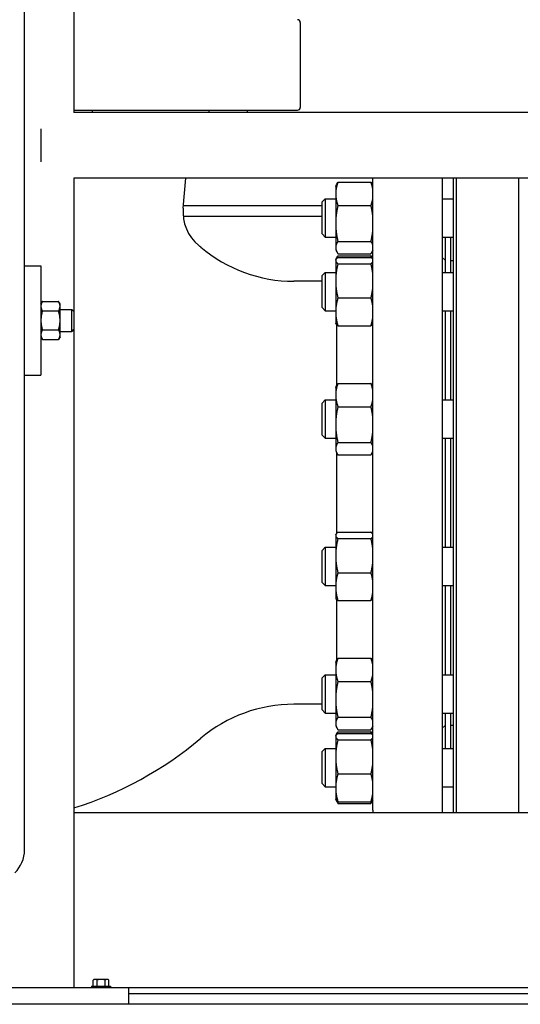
# Model space of a CAD drawing. Header units: inches. Extents: x 24 to 1128, y -69 to 748.
# Tile 568 of 656: x 939 to 950, y 339 to 362. Entities that reach past the tile are written whole.
import ezdxf

# ---------------------------------------------------------------- set-up
doc = ezdxf.new("R2010")
doc.units = ezdxf.units.IN
doc.header["$LTSCALE"] = 32
doc.header["$MEASUREMENT"] = 0
doc.layers.add('Visible (ANSI)', color=7, linetype='Continuous', lineweight=30)

msp = doc.modelspace()

# ---------------------------------------------------------------- linework, layer by layer
at = {"layer": 'Visible (ANSI)'}
for p, q in [((939.15953, 342.764), (939.15953, 376.85867)), ((940.28453, 375.35867), (940.28453, 359.60867)), ((945.46153, 361.66617), (945.46153, 359.72467)), ((940.28453, 359.66167), (945.39853, 359.66167)), ((1009.28453, 359.60867), (940.28453, 359.60867)), ((940.70509, 359.66167), (940.70509, 359.60867)), ((943.36854, 359.66167), (943.36854, 359.60867)), ((944.24354, 359.66167), (944.24354, 359.60867)), ((939.53453, 359.23367), (939.53453, 358.48367)), ((940.28453, 358.10867), (940.28453, 355.06148)), ((1009.28453, 358.10867), (940.28453, 358.10867)), ((942.78477, 357.42404), (942.84466, 358.10867)), ((946.26953, 357.91869), (946.29088, 357.96447)), ((946.26953, 357.91869), (946.26953, 357.74988)), ((946.3214, 358.01712), (947.07667, 358.01712)), ((947.11553, 357.94657), (947.10718, 357.96447)), ((947.11553, 343.67117), (947.11553, 358.10867)), ((948.70653, 358.10867), (948.70653, 343.60867)), ((948.95953, 343.60867), (948.95953, 358.10867)), ((949.02203, 358.10867), (949.02203, 343.60867)), ((950.45703, 343.60867), (950.45703, 358.10867)), ((946.26953, 357.74988), (946.26953, 357.07392)), ((942.78998, 357.48367), (945.95953, 357.48367)), ((945.95953, 357.56427), (946.03245, 357.63719)), ((945.95953, 356.8351), (945.95953, 357.56427)), ((946.03245, 357.63719), (946.03245, 356.76219)), ((946.03245, 357.63719), (946.26953, 357.63719)), ((946.3214, 357.48264), (947.07667, 357.48264)), ((948.70653, 357.63719), (948.95953, 357.63719)), ((945.95953, 357.23367), (942.7863, 357.23367)), ((946.26953, 357.07392), (946.26953, 356.52373)), ((945.95953, 356.8351), (946.03245, 356.76219)), ((946.03245, 356.76219), (946.26953, 356.76219)), ((946.3214, 356.66521), (947.07667, 356.66521)), ((948.70653, 356.76219), (948.95953, 356.76219)), ((948.77453, 356.76219), (948.77453, 355.95486)), ((948.89453, 356.76219), (948.89453, 355.95486)), ((946.26953, 356.52373), (946.26953, 356.48069)), ((946.26953, 356.48069), (946.29088, 356.4349)), ((946.3214, 356.38226), (947.07667, 356.38226)), ((946.3214, 356.33479), (947.07667, 356.33479)), ((947.11553, 356.45281), (947.10718, 356.4349)), ((939.15953, 356.10867), (939.53453, 356.10867)), ((939.53453, 356.10867), (939.53453, 353.60867)), ((946.26953, 356.23636), (946.27478, 356.24762)), ((946.26953, 356.23636), (946.26953, 356.22528)), ((946.26953, 356.22528), (946.26953, 355.76241)), ((946.27478, 356.24762), (946.29088, 356.28215)), ((946.3214, 356.29789), (947.07667, 356.29789)), ((946.3214, 356.15267), (947.07667, 356.15267)), ((947.11519, 356.26498), (947.10718, 356.28215)), ((948.76953, 356.23617), (948.70653, 356.29917)), ((948.76953, 356.23617), (948.76953, 355.95486)), ((948.77453, 356.11117), (948.76953, 356.11117)), ((948.89953, 356.11117), (948.89453, 356.11117)), ((948.89953, 355.95486), (948.89953, 356.23117)), ((948.89953, 356.23117), (948.95953, 356.23117)), ((945.95953, 355.88195), (946.03245, 355.95486)), ((945.95953, 355.15278), (945.95953, 355.88195)), ((946.03245, 355.95486), (946.03245, 355.07986)), ((946.03245, 355.95486), (946.26953, 355.95486)), ((948.70653, 355.95486), (948.95953, 355.95486)), ((945.95953, 355.75299), (945.31702, 355.75299)), ((946.26953, 355.76241), (946.26953, 355.05449)), ((939.53453, 355.23367), (939.56803, 355.29168)), ((939.56803, 355.29168), (939.93904, 355.29168)), ((939.97253, 355.23367), (939.93904, 355.29168)), ((939.97253, 355.18343), (939.97253, 355.23367)), ((946.3214, 355.37214), (947.07667, 355.37214)), ((939.56803, 355.07518), (939.93904, 355.07518)), ((939.97253, 354.85867), (939.97253, 355.18343)), ((939.97253, 355.10867), (940.23876, 355.10867)), ((940.23876, 354.60867), (940.23876, 355.10867)), ((940.28453, 355.06148), (940.23876, 355.10867)), ((940.28453, 355.06148), (940.28453, 354.65586)), ((945.95953, 355.15278), (946.03245, 355.07986)), ((946.03245, 355.07986), (946.26953, 355.07986)), ((946.26953, 355.05449), (946.26953, 354.79836)), ((948.70653, 355.07986), (948.95953, 355.07986)), ((948.76953, 355.07986), (948.76953, 353.04099)), ((948.77453, 355.07986), (948.77453, 353.04099)), ((948.89453, 355.07986), (948.89453, 353.04099)), ((948.89953, 353.04099), (948.89953, 355.07986)), ((939.97253, 354.53391), (939.97253, 354.85867)), ((946.26953, 354.79836), (946.27478, 354.78711)), ((946.28853, 354.76651), (946.28853, 353.36324)), ((939.56803, 354.64216), (939.93904, 354.64216)), ((939.97253, 354.60867), (940.23876, 354.60867)), ((939.97253, 354.48367), (939.97253, 354.53391)), ((940.28453, 354.65586), (940.23876, 354.60867)), ((940.28453, 354.65586), (940.28453, 339.60867)), ((946.3214, 354.73684), (947.07667, 354.73684)), ((939.53453, 354.48367), (939.56803, 354.42566)), ((939.56803, 354.42566), (939.93904, 354.42566)), ((939.97253, 354.48367), (939.93904, 354.42566)), ((939.15953, 353.60867), (939.53453, 353.60867)), ((946.3214, 353.42092), (947.07667, 353.42092)), ((946.26953, 353.32249), (946.29088, 353.36828)), ((946.26953, 353.32249), (946.26953, 353.15368)), ((947.11553, 353.35037), (947.10718, 353.36828)), ((945.95953, 352.96808), (946.03245, 353.04099)), ((945.95953, 352.23891), (945.95953, 352.96808)), ((946.03245, 353.04099), (946.03245, 352.16599)), ((946.03245, 353.04099), (946.26953, 353.04099)), ((946.26953, 353.15368), (946.26953, 352.47773)), ((948.70653, 353.04099), (948.95953, 353.04099)), ((946.3214, 352.88644), (947.07667, 352.88644)), ((946.26953, 352.47773), (946.26953, 351.92754)), ((945.95953, 352.23891), (946.03245, 352.16599)), ((946.03245, 352.16599), (946.26953, 352.16599)), ((946.3214, 352.06901), (947.07667, 352.06901)), ((948.70653, 352.16599), (948.95953, 352.16599)), ((948.76953, 352.16599), (948.76953, 349.67635)), ((948.77453, 352.16599), (948.77453, 349.67635)), ((948.89453, 352.16599), (948.89453, 349.67635)), ((948.89953, 349.67635), (948.89953, 352.16599)), ((946.26953, 351.92754), (946.26953, 351.88449)), ((946.26953, 351.88449), (946.29088, 351.83871)), ((946.28853, 351.84375), (946.28853, 349.9897)), ((947.11553, 351.85661), (947.10718, 351.83871)), ((946.3214, 351.78606), (947.07667, 351.78606)), ((946.26953, 349.95785), (946.27478, 349.9691)), ((946.26953, 349.95785), (946.26953, 349.94676)), ((946.26953, 349.94676), (946.26953, 349.48389)), ((946.3214, 350.01937), (947.07667, 350.01937)), ((946.3214, 349.87415), (947.07667, 349.87415)), ((945.95953, 349.60343), (946.03245, 349.67635)), ((945.95953, 348.87426), (945.95953, 349.60343)), ((946.03245, 349.67635), (946.03245, 348.80135)), ((946.03245, 349.67635), (946.26953, 349.67635)), ((948.70653, 349.67635), (948.95953, 349.67635)), ((946.26953, 349.48389), (946.26953, 348.77597)), ((946.3214, 349.09363), (947.07667, 349.09363)), ((945.95953, 348.87426), (946.03245, 348.80135)), ((946.03245, 348.80135), (946.26953, 348.80135)), ((946.26953, 348.77597), (946.26953, 348.51985)), ((948.70653, 348.80135), (948.95953, 348.80135)), ((948.76953, 348.80135), (948.76953, 346.76248)), ((948.77453, 348.80135), (948.77453, 346.76248)), ((948.89453, 348.80135), (948.89453, 346.76248)), ((948.89953, 346.76248), (948.89953, 348.80135)), ((946.26953, 348.51985), (946.27478, 348.50859)), ((946.28853, 348.48799), (946.28853, 347.08472)), ((946.3214, 348.45832), (947.07667, 348.45832)), ((946.3214, 347.14241), (947.07667, 347.14241)), ((946.26953, 347.04398), (946.29088, 347.08976)), ((946.26953, 347.04398), (946.26953, 346.87517)), ((947.11553, 347.07185), (947.10718, 347.08976)), ((945.95953, 346.68956), (946.03245, 346.76248)), ((945.95953, 345.96039), (945.95953, 346.68956)), ((946.03245, 346.76248), (946.03245, 345.88748)), ((946.03245, 346.76248), (946.26953, 346.76248)), ((946.26953, 346.87517), (946.26953, 346.19921)), ((948.70653, 346.76248), (948.95953, 346.76248)), ((946.3214, 346.60793), (947.07667, 346.60793)), ((945.95953, 346.08935), (945.31702, 346.08935)), ((946.26953, 346.19921), (946.26953, 345.64902)), ((945.95953, 345.96039), (946.03245, 345.88748)), ((946.03245, 345.88748), (946.26953, 345.88748)), ((946.3214, 345.7905), (947.07667, 345.7905)), ((948.70653, 345.88748), (948.95953, 345.88748)), ((948.76953, 345.88748), (948.76953, 345.60617)), ((948.77453, 345.88748), (948.77453, 345.08015)), ((948.89453, 345.88748), (948.89453, 345.08015)), ((948.89953, 345.61117), (948.89953, 345.88748)), ((946.26953, 345.64902), (946.26953, 345.60598)), ((946.26953, 345.60598), (946.29088, 345.56019)), ((947.11553, 345.5781), (947.10718, 345.56019)), ((948.76953, 345.60617), (948.70653, 345.54317)), ((948.77453, 345.73117), (948.76953, 345.73117)), ((948.89953, 345.73117), (948.89453, 345.73117)), ((948.89953, 345.61117), (948.95953, 345.61117)), ((946.26953, 345.36165), (946.27478, 345.37291)), ((946.26953, 345.36165), (946.26953, 345.35057)), ((946.26953, 345.35057), (946.26953, 344.88769)), ((946.27478, 345.37291), (946.29088, 345.40744)), ((946.3214, 345.50754), (947.07667, 345.50754)), ((946.3214, 345.46008), (947.07667, 345.46008)), ((946.3214, 345.42318), (947.07667, 345.42318)), ((947.11553, 345.38953), (947.10718, 345.40744)), ((946.3214, 345.27796), (947.07667, 345.27796)), ((945.95953, 345.00723), (946.03245, 345.08015)), ((945.95953, 344.27807), (945.95953, 345.00723)), ((946.03245, 345.08015), (946.03245, 344.20515)), ((946.03245, 345.08015), (946.26953, 345.08015)), ((946.26953, 344.88769), (946.26953, 344.17978)), ((948.70653, 345.08015), (948.95953, 345.08015)), ((946.3214, 344.49743), (947.07667, 344.49743)), ((945.95953, 344.27807), (946.03245, 344.20515)), ((946.03245, 344.20515), (946.26953, 344.20515)), ((948.70653, 344.20515), (948.95953, 344.20515)), ((946.26953, 344.17978), (946.26953, 343.92365)), ((946.26953, 343.92365), (946.27478, 343.91239)), ((946.27478, 343.91239), (946.29088, 343.87787)), ((946.3214, 343.86213), (947.07667, 343.86213)), ((946.3214, 343.82522), (947.07667, 343.82522)), ((947.11553, 343.89577), (947.10718, 343.87787)), ((1009.28453, 343.60867), (940.28453, 343.60867)), ((940.7294, 339.64767), (940.7294, 339.78345)), ((940.77443, 339.80267), (940.75353, 339.80267)), ((940.90953, 339.80267), (940.77443, 339.80267)), ((940.81947, 339.64767), (940.81947, 339.78345)), ((941.04463, 339.80267), (940.90953, 339.80267)), ((940.9996, 339.64767), (940.9996, 339.78345)), ((941.06553, 339.80267), (941.04463, 339.80267)), ((941.08967, 339.64767), (941.08967, 339.78345)), ((941.53453, 339.60867), (937.53453, 339.60867)), ((940.69353, 339.64767), (941.12553, 339.64767)), ((940.69353, 339.64767), (940.69353, 339.60867)), ((941.12553, 339.64767), (941.12553, 339.60867)), ((1008.03453, 339.60867), (941.53453, 339.60867)), ((941.53453, 339.60867), (941.53453, 339.23367)), ((941.53453, 339.48367), (966.53453, 339.48367)), ((1040.59703, 339.23367), (936.15953, 339.23367))]:
    msp.add_line(p, q, dxfattribs=at)
for centre, radius, start, end in [((945.39853, 361.66617), 0.063, 0, 90), ((945.39853, 359.72467), 0.063, 270, 0), ((943.78096, 357.33688), 1, 175, 230.288703), ((937.76553, 350.09417), 8.415, 49.897304, 50.288703), ((945.31702, 359.06099), 3.308, 229.897303, 270), ((946.61553, 356.28351), 0.5, 357.456316, 0), ((945.31702, 342.78135), 3.308, 90, 130.102697), ((946.61553, 345.55883), 0.5, 0, 2.123617), ((937.76553, 351.74817), 8.415, 287.418351, 310.102696), ((947.36553, 343.67117), 0.25, 180, 194.477512), ((938.40953, 342.764), 0.75, 315, 0), ((940.90953, 339.58205), 0.2702, 125.26439, 131.810315), ((940.90953, 339.58205), 0.22062, 90, 114.094843), ((940.90953, 339.58205), 0.22062, 65.905157, 90), ((940.90953, 339.58205), 0.2702, 48.189685, 54.73561)]:
    msp.add_arc(centre, radius, start, end, dxfattribs=at)
for centre, start_param, end_param in [((940.77443, 339.58205), 0, 0.42053434), ((940.77443, 339.58205), 5.86265097, 6.28318531), ((941.04463, 339.58205), 0, 0.42053434), ((941.04463, 339.58205), 5.86265097, 6.28318531)]:
    msp.add_ellipse(centre, major_axis=(0, 0.22062), ratio=0.5, start_param=start_param, end_param=end_param, dxfattribs=at)
for points, weights in [([(946.3214, 358.01712), (946.26953, 357.8739), (946.26953, 357.74988)], [1, 1.0379548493, 1]), ([(946.29088, 357.96447), (946.30265, 357.98972), (946.3214, 358.01712)], [1.01733426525, 1.01339325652, 1]), ([(947.07667, 358.01712), (947.09541, 357.98972), (947.10718, 357.96447)], [1, 1.01339325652, 1.01733426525]), ([(947.11553, 357.88002), (947.1028, 357.94495), (947.07667, 358.01712)], [1.01897523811, 1.01877372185, 1]), ([(946.26953, 357.74988), (946.26953, 357.62585), (946.3214, 357.48264)], [1, 1.0379548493, 1]), ([(946.3214, 357.48264), (946.26953, 357.26361), (946.26953, 357.07392)], [1, 1.0379548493, 1]), ([(947.07667, 357.48264), (947.1028, 357.55481), (947.11553, 357.61974)], [1, 1.01877372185, 1.01897523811]), ([(947.11553, 357.27296), (947.1028, 357.37226), (947.07667, 357.48264)], [1.01897523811, 1.01877372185, 1]), ([(946.26953, 357.07392), (946.26953, 356.88424), (946.3214, 356.66521)], [1, 1.0379548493, 1]), ([(947.07667, 356.66521), (947.1028, 356.77559), (947.11553, 356.87488)], [1, 1.01877372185, 1.01897523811]), ([(946.3214, 356.66521), (946.26953, 356.58939), (946.26953, 356.52373)], [1, 1.0379548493, 1]), ([(947.11553, 356.59263), (947.1028, 356.627), (947.07667, 356.66521)], [1.01897523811, 1.01877372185, 1]), ([(946.26953, 356.52373), (946.26953, 356.45807), (946.3214, 356.38226)], [1, 1.0379548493, 1]), ([(946.29088, 356.28215), (946.30265, 356.30739), (946.3214, 356.33479)], [1.01733426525, 1.01339325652, 1]), ([(946.3214, 356.33479), (946.31202, 356.30889), (946.30442, 356.28412)], [1, 1.00665836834, 1.01098059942]), ([(947.07667, 356.38226), (947.1028, 356.42046), (947.11553, 356.45484)], [1, 1.01877372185, 1.01897523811]), ([(947.09365, 356.28412), (947.08605, 356.30889), (947.07667, 356.33479)], [1.01098059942, 1.00665836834, 1]), ([(947.07667, 356.33479), (947.09541, 356.30739), (947.10718, 356.28215)], [1, 1.01339325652, 1.01733426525]), ([(946.3214, 356.29789), (946.26953, 356.25898), (946.26953, 356.22528)], [1, 1.0379548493, 1]), ([(946.26953, 356.22528), (946.26953, 356.19158), (946.3214, 356.15267)], [1, 1.0379548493, 1]), ([(946.3214, 356.15267), (946.26953, 355.94353), (946.26953, 355.76241)], [1, 1.0379548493, 1]), ([(947.11553, 356.26064), (947.1028, 356.27828), (947.07667, 356.29789)], [1.01897523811, 1.01877372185, 1]), ([(947.07667, 356.15267), (947.1028, 356.17228), (947.11553, 356.18992)], [1, 1.01877372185, 1.01897523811]), ([(947.11553, 355.95246), (947.1028, 356.04727), (947.07667, 356.15267)], [1.01897523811, 1.01877372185, 1]), ([(946.26953, 355.76241), (946.26953, 355.58128), (946.3214, 355.37214)], [1, 1.0379548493, 1]), ([(947.07667, 355.37214), (947.1028, 355.47754), (947.11553, 355.57235)], [1, 1.01877372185, 1.01897523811]), ([(939.56803, 355.29168), (939.53453, 355.23367), (939.53453, 355.18343)], [1, 1.0379548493, 1]), ([(939.97253, 355.18343), (939.97253, 355.23367), (939.93904, 355.29168)], [1, 1.0379548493, 1]), ([(946.3214, 355.37214), (946.26953, 355.20191), (946.26953, 355.05449)], [1, 1.0379548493, 1]), ([(947.11553, 355.20918), (947.1028, 355.28636), (947.07667, 355.37214)], [1.01897523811, 1.01877372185, 1]), ([(939.53453, 355.18343), (939.53453, 355.13319), (939.56803, 355.07518)], [1, 1.0379548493, 1]), ([(939.56803, 355.07518), (939.53453, 354.95915), (939.53453, 354.85867)], [1, 1.0379548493, 1]), ([(939.93904, 355.07518), (939.97253, 355.13319), (939.97253, 355.18343)], [1, 1.0379548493, 1]), ([(939.97253, 354.85867), (939.97253, 354.95915), (939.93904, 355.07518)], [1, 1.0379548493, 1]), ([(946.26953, 355.05449), (946.26953, 354.90707), (946.3214, 354.73684)], [1, 1.0379548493, 1]), ([(939.53453, 354.85867), (939.53453, 354.75819), (939.56803, 354.64216)], [1, 1.0379548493, 1]), ([(939.93904, 354.64216), (939.97253, 354.75819), (939.97253, 354.85867)], [1, 1.0379548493, 1]), ([(946.3214, 354.73684), (946.28575, 354.76358), (946.27478, 354.78711)], [1, 1.02578038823, 1.01653872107]), ([(947.07667, 354.73684), (947.1028, 354.82262), (947.11553, 354.8998)], [1, 1.01877372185, 1.01897523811]), ([(947.11553, 354.77409), (947.1028, 354.75645), (947.07667, 354.73684)], [1.01897523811, 1.01877372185, 1]), ([(939.56803, 354.64216), (939.53453, 354.58415), (939.53453, 354.53391)], [1, 1.0379548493, 1]), ([(939.53453, 354.53391), (939.53453, 354.48367), (939.56803, 354.42566)], [1, 1.0379548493, 1]), ([(939.97253, 354.53391), (939.97253, 354.58415), (939.93904, 354.64216)], [1, 1.0379548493, 1]), ([(939.93904, 354.42566), (939.97253, 354.48367), (939.97253, 354.53391)], [1, 1.0379548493, 1]), ([(946.3214, 353.42092), (946.26953, 353.27771), (946.26953, 353.15368)], [1, 1.0379548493, 1]), ([(946.29088, 353.36828), (946.30265, 353.39352), (946.3214, 353.42092)], [1.01733426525, 1.01339325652, 1]), ([(947.07667, 353.42092), (947.09541, 353.39352), (947.10718, 353.36828)], [1, 1.01339325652, 1.01733426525]), ([(947.11553, 353.28383), (947.1028, 353.34875), (947.07667, 353.42092)], [1.01897523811, 1.01877372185, 1]), ([(946.26953, 353.15368), (946.26953, 353.02966), (946.3214, 352.88644)], [1, 1.0379548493, 1]), ([(947.07667, 352.88644), (947.1028, 352.95862), (947.11553, 353.02354)], [1, 1.01877372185, 1.01897523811]), ([(946.3214, 352.88644), (946.26953, 352.66741), (946.26953, 352.47773)], [1, 1.0379548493, 1]), ([(947.11553, 352.67677), (947.1028, 352.77607), (947.07667, 352.88644)], [1.01897523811, 1.01877372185, 1]), ([(946.26953, 352.47773), (946.26953, 352.28804), (946.3214, 352.06901)], [1, 1.0379548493, 1]), ([(946.3214, 352.06901), (946.26953, 351.9932), (946.26953, 351.92754)], [1, 1.0379548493, 1]), ([(947.07667, 352.06901), (947.1028, 352.17939), (947.11553, 352.27869)], [1, 1.01877372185, 1.01897523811]), ([(947.11553, 351.99644), (947.1028, 352.03081), (947.07667, 352.06901)], [1.01897523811, 1.01877372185, 1]), ([(946.26953, 351.92754), (946.26953, 351.86188), (946.3214, 351.78606)], [1, 1.0379548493, 1]), ([(947.07667, 351.78606), (947.1028, 351.82427), (947.11553, 351.85864)], [1, 1.01877372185, 1.01897523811]), ([(946.3214, 350.01937), (946.26953, 349.98046), (946.26953, 349.94676)], [1, 1.0379548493, 1]), ([(946.26953, 349.94676), (946.26953, 349.91306), (946.3214, 349.87415)], [1, 1.0379548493, 1]), ([(946.3214, 349.87415), (946.26953, 349.66501), (946.26953, 349.48389)], [1, 1.0379548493, 1]), ([(947.11553, 349.98212), (947.1028, 349.99976), (947.07667, 350.01937)], [1.01897523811, 1.01877372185, 1]), ([(947.07667, 349.87415), (947.1028, 349.89376), (947.11553, 349.9114)], [1, 1.01877372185, 1.01897523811]), ([(947.11553, 349.67394), (947.1028, 349.76876), (947.07667, 349.87415)], [1.01897523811, 1.01877372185, 1]), ([(946.26953, 349.48389), (946.26953, 349.30277), (946.3214, 349.09363)], [1, 1.0379548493, 1]), ([(947.07667, 349.09363), (947.1028, 349.19902), (947.11553, 349.29384)], [1, 1.01877372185, 1.01897523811]), ([(946.3214, 349.09363), (946.26953, 348.9234), (946.26953, 348.77597)], [1, 1.0379548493, 1]), ([(947.11553, 348.93067), (947.1028, 349.00784), (947.07667, 349.09363)], [1.01897523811, 1.01877372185, 1]), ([(946.26953, 348.77597), (946.26953, 348.62855), (946.3214, 348.45832)], [1, 1.0379548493, 1]), ([(946.3214, 348.45832), (946.28575, 348.48506), (946.27478, 348.50859)], [1, 1.02578038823, 1.01653872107]), ([(947.07667, 348.45832), (947.1028, 348.54411), (947.11553, 348.62128)], [1, 1.01877372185, 1.01897523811]), ([(947.11553, 348.49557), (947.1028, 348.47793), (947.07667, 348.45832)], [1.01897523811, 1.01877372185, 1]), ([(946.3214, 347.14241), (946.26953, 346.99919), (946.26953, 346.87517)], [1, 1.0379548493, 1]), ([(946.29088, 347.08976), (946.30265, 347.115), (946.3214, 347.14241)], [1.01733426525, 1.01339325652, 1]), ([(947.07667, 347.14241), (947.09541, 347.115), (947.10718, 347.08976)], [1, 1.01339325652, 1.01733426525]), ([(947.11553, 347.00531), (947.1028, 347.07023), (947.07667, 347.14241)], [1.01897523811, 1.01877372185, 1]), ([(946.26953, 346.87517), (946.26953, 346.75114), (946.3214, 346.60793)], [1, 1.0379548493, 1]), ([(947.07667, 346.60793), (947.1028, 346.6801), (947.11553, 346.74502)], [1, 1.01877372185, 1.01897523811]), ([(946.3214, 346.60793), (946.26953, 346.3889), (946.26953, 346.19921)], [1, 1.0379548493, 1]), ([(947.11553, 346.39825), (947.1028, 346.49755), (947.07667, 346.60793)], [1.01897523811, 1.01877372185, 1]), ([(946.26953, 346.19921), (946.26953, 346.00953), (946.3214, 345.7905)], [1, 1.0379548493, 1]), ([(947.07667, 345.7905), (947.1028, 345.90088), (947.11553, 346.00017)], [1, 1.01877372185, 1.01897523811]), ([(946.3214, 345.7905), (946.26953, 345.71468), (946.26953, 345.64902)], [1, 1.0379548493, 1]), ([(947.11553, 345.71792), (947.1028, 345.75229), (947.07667, 345.7905)], [1.01897523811, 1.01877372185, 1]), ([(946.26953, 345.64902), (946.26953, 345.58336), (946.3214, 345.50754)], [1, 1.0379548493, 1]), ([(947.07667, 345.50754), (947.1028, 345.54575), (947.11553, 345.58012)], [1, 1.01877372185, 1.01897523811]), ([(946.3214, 345.42318), (946.26953, 345.38427), (946.26953, 345.35057)], [1, 1.0379548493, 1]), ([(946.26953, 345.35057), (946.26953, 345.31687), (946.3214, 345.27796)], [1, 1.0379548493, 1]), ([(946.29088, 345.40744), (946.30265, 345.43268), (946.3214, 345.46008)], [1.01733426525, 1.01339325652, 1]), ([(946.3214, 345.46008), (946.31202, 345.43418), (946.30442, 345.40941)], [1, 1.00665836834, 1.01098059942]), ([(947.09365, 345.40941), (947.08605, 345.43418), (947.07667, 345.46008)], [1.01098059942, 1.00665836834, 1]), ([(947.07667, 345.46008), (947.09541, 345.43268), (947.10718, 345.40744)], [1, 1.01339325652, 1.01733426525]), ([(947.11553, 345.38593), (947.1028, 345.40357), (947.07667, 345.42318)], [1.01897523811, 1.01877372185, 1]), ([(947.07667, 345.27796), (947.1028, 345.29757), (947.11553, 345.31521)], [1, 1.01877372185, 1.01897523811]), ([(946.3214, 345.27796), (946.26953, 345.06882), (946.26953, 344.88769)], [1, 1.0379548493, 1]), ([(947.11553, 345.07775), (947.1028, 345.17256), (947.07667, 345.27796)], [1.01897523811, 1.01877372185, 1]), ([(946.26953, 344.88769), (946.26953, 344.70657), (946.3214, 344.49743)], [1, 1.0379548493, 1]), ([(947.07667, 344.49743), (947.1028, 344.60283), (947.11553, 344.69764)], [1, 1.01877372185, 1.01897523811]), ([(946.3214, 344.49743), (946.26953, 344.3272), (946.26953, 344.17978)], [1, 1.0379548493, 1]), ([(947.11553, 344.33447), (947.1028, 344.41165), (947.07667, 344.49743)], [1.01897523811, 1.01877372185, 1]), ([(946.26953, 344.17978), (946.26953, 344.03236), (946.3214, 343.86213)], [1, 1.0379548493, 1]), ([(947.07667, 343.86213), (947.1028, 343.94791), (947.11553, 344.02509)], [1, 1.01877372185, 1.01897523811]), ([(946.3214, 343.86213), (946.28575, 343.88887), (946.27478, 343.91239)], [1, 1.02578038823, 1.01653872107]), ([(946.28136, 343.90104), (946.29405, 343.8652), (946.3214, 343.82522)], [1.01895290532, 1.01965956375, 1]), ([(947.11553, 343.89938), (947.1028, 343.88174), (947.07667, 343.86213)], [1.01897523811, 1.01877372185, 1]), ([(947.07667, 343.82522), (947.1028, 343.86343), (947.11553, 343.8978)], [1, 1.01877372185, 1.01897523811])]:
    msp.add_rational_spline(points, weights, degree=2, dxfattribs=at)

doc.saveas('drawing.dxf')
